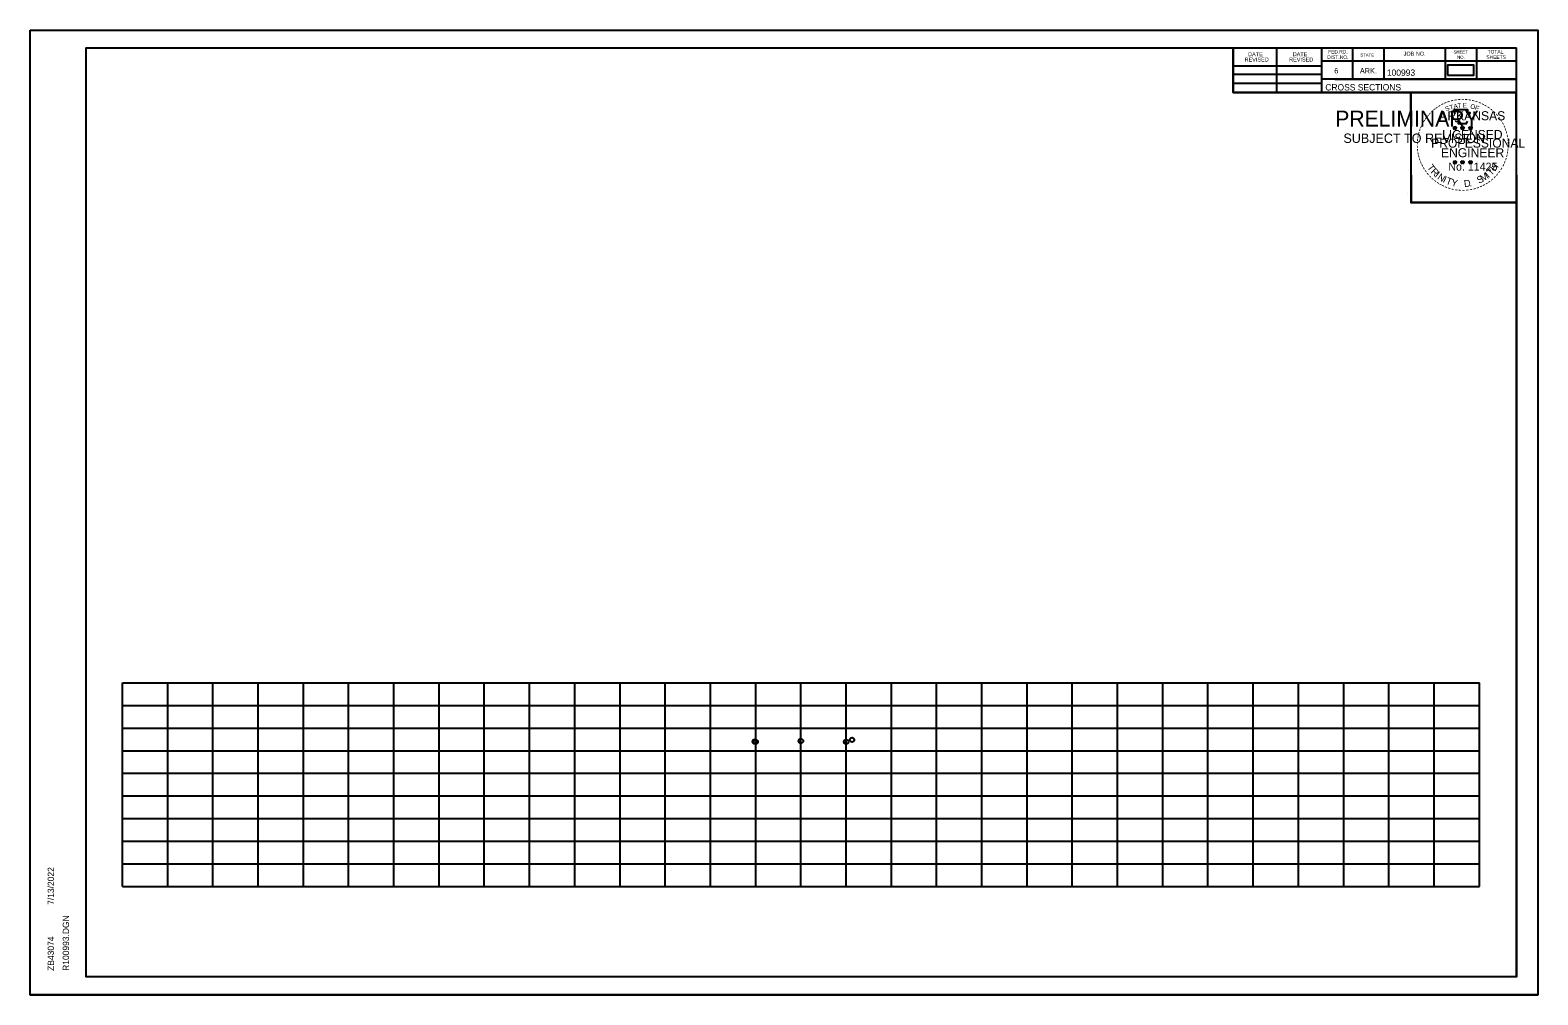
# Model space of a CAD drawing. Extents: x 4667 to 1632277, y -2100 to 724501.
# Drawn here: x 7743 to 8076.4, y -782.3 to -569 of the extents above; entities that cross this region are included whole.
import ezdxf

# ---------------------------------------------------------------- set-up
doc = ezdxf.new("R2010")
doc.units = 0
doc.layers.add('R_Grid', color=7, linetype='Continuous')
doc.layers.add('R_No Plot', color=7, linetype='Continuous')

msp = doc.modelspace()

# ---------------------------------------------------------------- linework, layer by layer
at = {"layer": 'R_Grid'}
for p, q in [((7763.46, -713.34), (8063.46, -713.34)), ((7763.46, -758.34), (7763.46, -713.34)), ((7773.46, -758.34), (7773.46, -713.34)), ((7783.46, -758.34), (7783.46, -713.34)), ((7793.46, -758.34), (7793.46, -713.34)), ((7803.46, -758.34), (7803.46, -713.34)), ((7813.46, -758.34), (7813.46, -713.34)), ((7823.46, -758.34), (7823.46, -713.34)), ((7833.46, -758.34), (7833.46, -713.34)), ((7843.46, -758.34), (7843.46, -713.34)), ((7853.46, -758.34), (7853.46, -713.34)), ((7863.46, -758.34), (7863.46, -713.34)), ((7873.46, -758.34), (7873.46, -713.34)), ((7883.46, -758.34), (7883.46, -713.34)), ((7893.46, -758.34), (7893.46, -713.34)), ((7903.46, -758.34), (7903.46, -713.34)), ((7913.46, -758.34), (7913.46, -713.34)), ((7923.46, -758.34), (7923.46, -713.34)), ((7933.46, -758.34), (7933.46, -713.34)), ((7943.46, -758.34), (7943.46, -713.34)), ((7953.46, -758.34), (7953.46, -713.34)), ((7963.46, -758.34), (7963.46, -713.34)), ((7973.46, -758.34), (7973.46, -713.34)), ((7983.46, -758.34), (7983.46, -713.34)), ((7993.46, -758.34), (7993.46, -713.34)), ((8003.46, -758.34), (8003.46, -713.34)), ((8013.46, -758.34), (8013.46, -713.34)), ((8023.46, -758.34), (8023.46, -713.34)), ((8033.46, -758.34), (8033.46, -713.34)), ((8043.46, -758.34), (8043.46, -713.34)), ((8053.46, -758.34), (8053.46, -713.34)), ((8063.46, -758.34), (8063.46, -713.34)), ((7763.46, -718.34), (8063.46, -718.34)), ((7763.46, -723.34), (8063.46, -723.34)), ((7763.46, -728.34), (8063.46, -728.34)), ((7763.46, -733.34), (8063.46, -733.34)), ((7763.46, -738.34), (8063.46, -738.34)), ((7763.46, -743.34), (8063.46, -743.34)), ((7763.46, -748.34), (8063.46, -748.34)), ((7763.46, -753.34), (8063.46, -753.34)), ((7763.46, -758.34), (8063.46, -758.34))]:
    msp.add_line(p, q, dxfattribs=at)
at = {"layer": 'R_No Plot'}
for p, q in [((7743.05, -568.99), (8076.39, -568.99)), ((7755.46, -572.88), (8071.64, -572.88)), ((7755.46, -778.34), (7755.46, -572.88)), ((7907.98, -573.14), (7907.98, -573.14)), ((7907.98, -573.14), (7907.98, -573.14)), ((8009, -582.76), (8009, -572.88)), ((8018.68, -582.76), (8018.68, -572.88)), ((8028.54, -572.88), (8028.54, -582.76)), ((8035.38, -572.88), (8035.38, -579.82)), ((8042.32, -572.88), (8042.32, -579.82)), ((8055.9, -572.88), (8055.9, -579.82)), ((8062.84, -572.88), (8062.84, -579.82)), ((8071.64, -778.34), (8071.64, -572.88)), ((8071.64, -575.82), (8028.54, -575.82)), ((8071.64, -575.8), (8071.64, -575.8)), ((8009, -576.9), (8028.54, -576.9)), ((8009, -578.76), (8028.54, -578.76)), ((8071.64, -579.82), (8028.54, -579.82)), ((8031.5, -579.82), (8071.64, -579.82)), ((8009, -580.7), (8028.54, -580.7)), ((8071.64, -582.76), (8009, -582.76)), ((8057.72, -590.51), (8058.07, -590.62)), ((8057.72, -590.51), (8057.97, -590.55)), ((8057.72, -590.51), (8057.96, -590.63)), ((8057.85, -590.92), (8058.07, -590.62)), ((8057.85, -590.92), (8057.98, -590.67)), ((8057.85, -590.92), (8058.07, -590.7)), ((8058.07, -590.26), (8058.03, -590.51)), ((8058.07, -590.62), (8058.07, -590.26)), ((8058.07, -590.26), (8058.12, -590.51)), ((8058.42, -590.51), (8058.07, -590.62)), ((8058.28, -590.92), (8058.07, -590.62)), ((8058.28, -590.92), (8058.07, -590.7)), ((8058.42, -590.51), (8058.13, -590.56)), ((8058.28, -590.92), (8058.15, -590.63)), ((8058.42, -590.51), (8058.21, -590.61)), ((8059.39, -590.51), (8059.74, -590.62)), ((8059.39, -590.51), (8059.64, -590.55)), ((8059.39, -590.51), (8059.63, -590.63)), ((8059.52, -590.92), (8059.74, -590.62)), ((8059.52, -590.92), (8059.65, -590.67)), ((8059.52, -590.92), (8059.74, -590.7)), ((8059.74, -590.26), (8059.7, -590.51)), ((8059.74, -590.62), (8059.74, -590.26)), ((8059.74, -590.26), (8059.79, -590.51)), ((8060.09, -590.51), (8059.74, -590.62)), ((8059.95, -590.92), (8059.74, -590.62)), ((8059.95, -590.92), (8059.74, -590.7)), ((8060.09, -590.51), (8059.8, -590.56)), ((8059.95, -590.92), (8059.82, -590.63)), ((8060.09, -590.51), (8059.88, -590.61)), ((8061.15, -590.52), (8061.5, -590.63)), ((8061.15, -590.52), (8061.41, -590.57)), ((8061.15, -590.52), (8061.39, -590.64)), ((8061.29, -590.93), (8061.5, -590.63)), ((8061.29, -590.93), (8061.41, -590.69)), ((8061.29, -590.93), (8061.5, -590.71)), ((8061.5, -590.27), (8061.46, -590.52)), ((8061.5, -590.63), (8061.5, -590.27)), ((8061.5, -590.27), (8061.55, -590.52)), ((8061.85, -590.52), (8061.5, -590.63)), ((8061.72, -590.93), (8061.5, -590.63)), ((8061.72, -590.93), (8061.5, -590.72)), ((8061.85, -590.52), (8061.56, -590.57)), ((8061.72, -590.93), (8061.58, -590.64)), ((8061.85, -590.52), (8061.65, -590.62)), ((8057.72, -598.08), (8058.07, -598.19)), ((8057.72, -598.08), (8057.97, -598.13)), ((8057.72, -598.08), (8057.95, -598.2)), ((8057.85, -598.49), (8058.07, -598.19)), ((8057.85, -598.49), (8057.98, -598.25)), ((8057.85, -598.49), (8058.06, -598.27)), ((8058.07, -597.83), (8058.02, -598.08)), ((8058.28, -598.49), (8058.06, -598.28)), ((8058.07, -598.19), (8058.07, -597.83)), ((8058.07, -597.83), (8058.11, -598.08)), ((8058.41, -598.08), (8058.07, -598.19)), ((8058.28, -598.49), (8058.07, -598.19)), ((8058.41, -598.08), (8058.13, -598.13)), ((8058.28, -598.49), (8058.14, -598.2)), ((8058.41, -598.08), (8058.21, -598.18)), ((8059.39, -598.08), (8059.73, -598.19)), ((8059.39, -598.08), (8059.64, -598.13)), ((8059.39, -598.08), (8059.62, -598.2)), ((8059.52, -598.49), (8059.73, -598.19)), ((8059.52, -598.49), (8059.64, -598.25)), ((8059.52, -598.49), (8059.73, -598.27)), ((8059.73, -597.83), (8059.69, -598.08)), ((8059.73, -598.19), (8059.73, -597.83)), ((8059.73, -597.83), (8059.78, -598.08)), ((8060.08, -598.08), (8059.73, -598.19)), ((8059.95, -598.49), (8059.73, -598.19)), ((8059.95, -598.49), (8059.73, -598.28)), ((8060.08, -598.08), (8059.8, -598.13)), ((8059.95, -598.49), (8059.81, -598.2)), ((8060.08, -598.08), (8059.88, -598.18)), ((8061.15, -598.09), (8061.5, -598.2)), ((8061.15, -598.09), (8061.41, -598.14)), ((8061.15, -598.09), (8061.39, -598.21)), ((8061.29, -598.5), (8061.5, -598.2)), ((8061.29, -598.5), (8061.41, -598.26)), ((8061.29, -598.5), (8061.5, -598.28)), ((8061.5, -597.84), (8061.46, -598.09)), ((8061.5, -598.2), (8061.5, -597.84)), ((8061.5, -597.84), (8061.55, -598.09)), ((8061.85, -598.09), (8061.5, -598.2)), ((8061.71, -598.5), (8061.5, -598.2)), ((8061.71, -598.5), (8061.5, -598.29)), ((8061.85, -598.09), (8061.56, -598.14)), ((8061.71, -598.5), (8061.58, -598.21)), ((8061.85, -598.09), (8061.64, -598.19)), ((8047.67, -605.22), (8047.67, -605.22)), ((7755.46, -778.34), (7755.46, -778.34)), ((8071.64, -778.34), (7755.46, -778.34)), ((7743.05, -782.32), (8076.39, -782.32))]:
    msp.add_line(p, q, dxfattribs=at)
for points in [[(7743.05, -568.99), (8076.39, -568.99), (8076.39, -782.33), (7743.05, -782.33)], [(7989.38, -572.88), (8009, -572.88), (8009, -582.76), (8025.11, -582.76), (8048.31, -582.76), (8048.31, -607.1), (8071.64, -607.1), (8071.64, -778.34), (7755.46, -778.34), (7755.46, -572.88)], [(8056.42, -578.94), (8062.26, -578.94), (8062.26, -576.76), (8056.42, -576.76)], [(8048.31, -582.76), (8071.51, -582.76), (8071.64, -607.1), (8048.43, -607.1)]]:
    msp.add_lwpolyline(points, close=True, dxfattribs=at)
for points in [[(8057.76, -586.63), (8058.03, -587.46)], [(8061.27, -587.55), (8061.41, -587.27), (8060.73, -587.29), (8060.88, -586.63), (8057.76, -586.63)], [(8058.25, -589.05), (8058.25, -589.14), (8058.82, -589.16), (8058.76, -589.63), (8060.63, -589.63), (8060.83, -589.1)], [(8058.07, -590.26), (8058.28, -590.92), (8057.72, -590.51), (8058.42, -590.51), (8057.85, -590.92), (8058.07, -590.26)], [(8059.74, -590.26), (8059.95, -590.92), (8059.39, -590.51), (8060.09, -590.51), (8059.52, -590.92), (8059.74, -590.26)], [(8061.5, -590.27), (8061.72, -590.93), (8061.15, -590.52), (8061.85, -590.52), (8061.29, -590.93), (8061.5, -590.27)], [(8058.07, -597.83), (8058.28, -598.49), (8057.72, -598.08), (8058.41, -598.08), (8057.85, -598.49), (8058.07, -597.83)], [(8059.73, -597.83), (8059.95, -598.49), (8059.39, -598.08), (8060.08, -598.08), (8059.52, -598.49), (8059.73, -597.83)], [(8061.5, -597.84), (8061.71, -598.5), (8061.15, -598.09), (8061.85, -598.09), (8061.29, -598.5), (8061.5, -597.84)]]:
    msp.add_lwpolyline(points, dxfattribs=at)
for centre, radius in [((8058.07, -590.62), 0.172), ((8058.07, -590.62), 0.145), ((8058.07, -590.62), 0.116), ((8058.07, -590.62), 0.0991), ((8058.07, -590.62), 0.0747), ((8058.07, -590.62), 0.0495), ((8058.07, -590.62), 0.0296), ((8059.74, -590.62), 0.172), ((8059.74, -590.62), 0.145), ((8059.74, -590.62), 0.116), ((8059.74, -590.62), 0.0991), ((8059.74, -590.62), 0.0747), ((8059.74, -590.62), 0.0495), ((8059.74, -590.62), 0.0296), ((8061.5, -590.63), 0.172), ((8061.5, -590.63), 0.145), ((8061.5, -590.63), 0.116), ((8061.5, -590.63), 0.0991), ((8061.5, -590.63), 0.0747), ((8061.5, -590.63), 0.0495), ((8061.5, -590.63), 0.0296), ((8058.06, -598.19), 0.172), ((8058.06, -598.19), 0.145), ((8058.06, -598.19), 0.116), ((8058.06, -598.19), 0.0991), ((8058.06, -598.19), 0.0747), ((8058.06, -598.19), 0.0495), ((8058.06, -598.19), 0.0296), ((8059.73, -598.19), 0.172), ((8059.73, -598.19), 0.145), ((8059.73, -598.19), 0.116), ((8059.73, -598.19), 0.0991), ((8059.73, -598.19), 0.0747), ((8059.73, -598.19), 0.0495), ((8059.73, -598.19), 0.0296), ((8061.5, -598.2), 0.172), ((8061.5, -598.2), 0.145), ((8061.5, -598.2), 0.116), ((8061.5, -598.2), 0.0991), ((8061.5, -598.2), 0.0747), ((8061.5, -598.2), 0.0495), ((8061.5, -598.2), 0.0296), ((7903.26, -726.32), 0.5), ((7903.46, -726.38), 0.5), ((7913.46, -726.18), 0.5), ((7923.46, -726.38), 0.5), ((7924.76, -725.95), 0.5)]:
    msp.add_circle(centre, radius, dxfattribs=at)

# ---------------------------------------------------------------- texts
for s, height, rotation, p in [('REVISED', 0.879, 360, (8011.55, -575.93)), ('DATE', 0.879, 360, (8012.33, -574.75)), ('REVISED', 0.879, 360, (8021.41, -575.93)), ('DATE', 0.879, 360, (8022.19, -574.75)), ('DIST.NO.', 0.782, 360, (8029.82, -575.34)), ('FED.RD.', 0.782, 360, (8030.02, -574.16)), ('STATE', 0.684, 360, (8037.14, -574.84)), ('JOB NO.', 0.879, 360, (8046.72, -574.64)), ('SHEET', 0.684, 360, (8057.76, -574.16)), ('NO.', 0.684, 360, (8058.54, -575.34)), ('SHEETS', 0.782, 360, (8065, -575.34)), ('TOTAL', 0.782, 360, (8065.28, -574.16)), ('6', 1.17, 360, (8031.38, -578.56)), ('ARK.', 1.172, 360, (8037.04, -578.56)), ('100993', 1.4, 360, (8043.01, -579.09)), ('CROSS SECTIONS', 1.4, 360, (8029.4, -582.33)), ('-', 1.6, 38.9507, (8053.59, -587.23)), ('-', 1.6, 36.2317, (8054.07, -586.86)), ('-', 1.6, 34.0636, (8054.65, -586.46)), ('-', 1.6, 28.7918, (8055.24, -586.09)), ('-', 1.6, 24.3072, (8055.88, -585.77)), ('S', 1, 21.594, (8056.12, -586.95)), ('-', 1.6, 19.1761, (8056.51, -585.5)), ('T', 1, 16.4036, (8057.03, -586.62)), ('-', 1.6, 13.6301, (8057.26, -585.26)), ('A', 1, 11.2132, (8057.86, -586.37)), ('-', 1.6, 10.2193, (8057.94, -585.1)), ('T', 1, 6.0228, (8058.71, -586.21)), ('-', 1.6, 5.8968, (8058.67, -584.99)), ('-', 1.6, 0.1862, (8059.44, -584.92)), ('E', 1, 0.8323, (8059.81, -586.1)), ('-', 1.6, 357.743, (8060.16, -584.93)), ('-', 1.6, 352.1617, (8060.91, -584.99)), ('O', 1, 350.4515, (8061.41, -586.31)), ('-', 1.6, 347.2049, (8061.62, -585.1)), ('F', 1, 340.0707, (8062.37, -586.53)), ('-', 1.6, 342.3362, (8062.26, -585.26)), ('-', 1.6, 337.8551, (8062.99, -585.48)), ('-', 1.6, 334.1211, (8063.63, -585.75)), ('-', 1.6, 329.6409, (8064.2, -586.03)), ('-', 1.6, 325.8627, (8064.85, -586.4)), ('-', 1.6, 320.5297, (8065.46, -586.82)), ('PRELIMINARY', 3.5, 360, (8031.59, -590.3)), ('DWB', 0.01, 360, (8032.33, -588.45)), ('-', 1.6, 62.8713, (8051.26, -590.32)), ('-', 1.6, 58.0706, (8051.57, -589.71)), ('-', 1.6, 54.2325, (8051.89, -589.18)), ('-', 1.6, 50.6142, (8052.31, -588.61)), ('-', 1.6, 48.423, (8052.71, -588.13)), ('-', 1.6, 42.9622, (8053.16, -587.65)), ('ARKANSAS', 2, 360, (8054.61, -588.92)), ('-', 1.6, 315.5786, (8066.06, -587.31)), ('-', 1.6, 309.8797, (8066.63, -587.86)), ('-', 1.6, 306.6522, (8067.15, -588.46)), ('-', 1.4, 303.6753, (8067.64, -589.03)), ('-', 1.6, 299.6684, (8067.96, -589.64)), ('SUBJECT TO REVISION', 2.0751, 360, (8033.4, -593.93)), ('-', 1.6, 85.1863, (8050.37, -593.68)), ('-', 1.6, 81.2013, (8050.45, -592.99)), ('-', 1.6, 75.461, (8050.58, -592.28)), ('-', 1.6, 72.3945, (8050.78, -591.56)), ('-', 1.6, 67.7743, (8051, -590.93)), ('PROFESSIONAL', 2, 360, (8052.79, -594.97)), ('LICENSED', 2, 360, (8055.21, -593.07)), ('DWB', 0.01, 360, (8058.06, -590.63)), ('DWB', 0.01, 360, (8059.73, -590.63)), ('DWB', 0.01, 360, (8061.49, -590.64)), ('-', 1.6, 294.6628, (8068.28, -590.25)), ('-', 1.6, 290.5728, (8068.54, -590.83)), ('-', 1.6, 285.1233, (8068.77, -591.41)), ('-', 1.6, 280.5493, (8068.97, -592.15)), ('-', 1.6, 276.5962, (8069.13, -592.92)), ('-', 1.6, 94.1959, (8050.38, -595.11)), ('-', 1.6, 89.0622, (8050.35, -594.38)), ('-', 1.6, 98.9479, (8050.46, -595.77)), ('-', 1.6, 101.7149, (8050.59, -596.51)), ('-', 1.6, 105.4578, (8050.75, -597.1)), ('ENGINEER', 2, 360, (8054.98, -597.1)), ('-', 1.6, 255.7626, (8069.03, -596.27)), ('-', 1.6, 260.9953, (8069.14, -595.59)), ('-', 1.6, 263.5172, (8069.21, -594.94)), ('-', 1.6, 274.3301, (8069.19, -593.64)), ('-', 1.6, 269.9407, (8069.23, -594.27)), ('-', 1.6, 109.0874, (8050.97, -597.73)), ('-', 1.6, 114.0643, (8051.22, -598.33)), ('-', 1.6, 115.7289, (8051.53, -598.95)), ('-', 1.6, 120.4471, (8051.88, -599.53)), ('-', 1.6, 125.8934, (8052.29, -600.09)), ('T', 1.54, 306.0406, (8051.82, -599.36)), ('R', 1.54, 314.005, (8052.59, -600.4)), ('No. 11425', 1.757, 360, (8056.6, -600.05)), ('DWB', 0.01, 360, (8058.05, -598.2)), ('DWB', 0.01, 360, (8059.72, -598.2)), ('DWB', 0.01, 360, (8061.49, -598.21)), ('T', 1.54, 46.6444, (8066.06, -601.26)), ('H', 1.54, 54.6088, (8066.95, -600.32)), ('-', 1.6, 239.0712, (8067.97, -599.04)), ('-', 1.6, 244.6197, (8068.36, -598.29)), ('-', 1.6, 247.8887, (8068.62, -597.66)), ('-', 1.6, 252.8681, (8068.85, -596.99)), ('-', 1.6, 130.7181, (8052.75, -600.65)), ('-', 1.6, 134.2238, (8053.27, -601.19)), ('-', 1.6, 138.9338, (8053.79, -601.66)), ('-', 1.6, 144.6463, (8054.35, -602.06)), ('I', 1.54, 321.9694, (8053.49, -601.34)), ('-', 1.6, 148.0898, (8054.91, -602.43)), ('N', 1.54, 326.5002, (8054.05, -601.81)), ('-', 1.6, 151.5704, (8055.49, -602.76)), ('-', 1.6, 154.6002, (8056.01, -603)), ('I', 1.54, 335.3603, (8055.26, -602.59)), ('T', 1.54, 339.8912, (8055.92, -602.92)), ('Y', 1.54, 347.8556, (8057.14, -603.37)), ('D', 1.54, 6.3969, (8060.13, -603.72)), ('.', 1.54, 13.7642, (8061.32, -603.6)), ('S', 1.54, 26.9312, (8063.37, -602.99)), ('M', 1.54, 32.6563, (8064.21, -602.59)), ('-', 1.6, 207.3568, (8064.49, -602.54)), ('I', 1.54, 42.1136, (8065.49, -601.74)), ('-', 1.6, 212.2491, (8065.05, -602.19)), ('-', 1.6, 215.7363, (8065.58, -601.81)), ('-', 1.6, 221.0851, (8066.13, -601.33)), ('-', 1.6, 225.7653, (8066.66, -600.82)), ('-', 1.6, 231.2538, (8067.13, -600.26)), ('-', 1.6, 233.8452, (8067.56, -599.69)), ('-', 1.6, 158.5612, (8056.63, -603.26)), ('-', 1.6, 162.7983, (8057.32, -603.47)), ('-', 1.6, 167.5555, (8058.03, -603.64)), ('-', 1.6, 173.1155, (8058.81, -603.75)), ('-', 1.6, 176.5183, (8059.55, -603.8)), ('-', 1.6, 181.5918, (8060.3, -603.78)), ('-', 1.6, 185.8167, (8061.11, -603.7)), ('-', 1.6, 191.2858, (8061.84, -603.57)), ('-', 1.6, 195.4743, (8062.57, -603.37)), ('-', 1.6, 200.7184, (8063.25, -603.13)), ('-', 1.6, 204.2516, (8063.87, -602.86)), ('7/13/2022', 1.4, 90, (7748.32, -762.42)), ('R100993.DGN', 1.4, 90, (7751.65, -777.02)), ('ZB43074', 1.4, 90, (7748.32, -777.02))]:
    msp.add_text(s, height=height, rotation=rotation, dxfattribs=at).set_placement(p)

doc.saveas('drawing.dxf')
